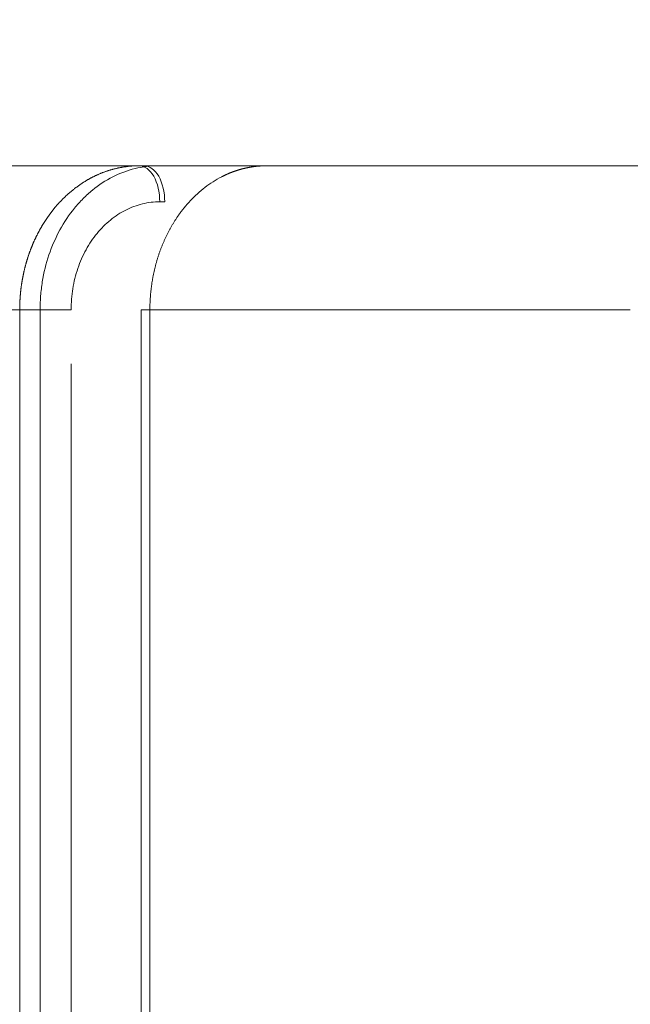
# Model space of a CAD drawing. Header units: millimetres. Extents: x 25069 to 61396, y 8621 to 21558.
# Tile 453 of 656: x 49998 to 50032, y 16175 to 16230. Entities that reach past the tile are written whole.
import ezdxf

# ---------------------------------------------------------------- set-up
doc = ezdxf.new("R2010")
doc.units = ezdxf.units.MM
doc.layers.add('10', color=7, linetype='Continuous')
doc.layers.add('dim', color=84, linetype='Continuous', lineweight=9)
doc.dimstyles.get("Standard").update_dxf_attribs({"dimtxt": 15, "dimasz": 5, "dimexe": 8, "dimexo": 5, "dimgap": 3, "dimtad": 0, "dimzin": 0, "dimdsep": 46, "dimtxsty": 'Standard', "dimblk": 'CLOSEDBLANK', "dimcen": 2, "dimclrd": 4, "dimclre": 3, "dimadec": 0, "dimazin": 0, "dimtfac": 1, "dimtofl": 0, "dimtmove": 0, "dimatfit": 3, "dimldrblk": 'CLOSEDBLANK', "dimfxl": 0, "dimtolj": 1, "dimtzin": 0, "dimarcsym": 0})

# ---------------------------------------------------------------- blocks, each defined once
blk = doc.blocks.new('_ClosedBlank')
at = {"color": 0, "linetype": 'ByBlock', "lineweight": -2}
for p, q in [((-1, 0.1667), (0, 0)), ((-1, 0.1667), (-1, -0.1667)), ((0, 0), (-1, -0.1667))]:
    blk.add_line(p, q, dxfattribs=at)
blk = doc.blocks.new('*D45')
at = {"layer": 'Defpoints', "color": 0, "lineweight": 18}
for p in [(49785.151, 16077.893), (49977.346, 16077.893), (50058.78, 15900.393)]:
    blk.add_point(p, dxfattribs=at)
at = {"layer": 'dim', "color": 4, "lineweight": -3}
for p, q in [((49785.151, 16077.893), (49785.151, 16087.893)), ((49785.151, 15910.393), (49785.151, 16067.893))]:
    blk.add_line(p, q, dxfattribs=at)
at = {"layer": 'dim', "color": 3, "lineweight": -2}
for p, q in [((49957.346, 16077.893), (49765.151, 16077.893)), ((50038.78, 15900.393), (49765.151, 15900.393))]:
    blk.add_line(p, q, dxfattribs=at)
at = {"layer": 'dim', "color": 4, "lineweight": -3, "xscale": 10, "yscale": 10, "zscale": 10}
for p, rotation in [((49785.151, 16077.893), 90), ((49785.151, 15900.393), 270)]:
    blk.add_blockref('_ClosedBlank', p, dxfattribs=dict(at, rotation=rotation))
at = {"layer": 'dim', "color": 0, "lineweight": 18, "insert": (49785.151, 16342.893), "char_height": 100, "attachment_point": 5, "rotation": 90}
blk.add_mtext('\\A1;177.50', dxfattribs=at)

msp = doc.modelspace()

# ---------------------------------------------------------------- linework, layer by layer
at = {"layer": '10', "color": 7, "linetype": 'Continuous', "lineweight": 15}
for p, q in [((49994.786, 16221.393), (50004.569, 16221.393)), ((50004.569, 16221.393), (50004.845, 16221.393)), ((50004.845, 16221.393), (50011.628, 16221.393)), ((50005.612, 16221.393), (50004.85, 16221.393)), ((50011.628, 16221.393), (50054.784, 16221.393)), ((50005.992, 16219.393), (50005.716, 16219.393)), ((49986.786, 16213.393), (49997.935, 16213.393)), ((50000.79, 16213.393), (49997.935, 16213.393)), ((49997.935, 16143.394), (49997.935, 16213.393)), ((49999.068, 16213.393), (49999.068, 16140.393)), ((50004.688, 16213.393), (50005.168, 16213.393)), ((50004.688, 16213.393), (50004.688, 16140.393)), ((50005.168, 16213.393), (50005.168, 16143.394)), ((50031.856, 16213.393), (50005.168, 16213.393)), ((50000.79, 16210.392), (50000.79, 16143.394))]:
    msp.add_line(p, q, dxfattribs=at)
for centre in [(50004.569, 16219.393), (50004.845, 16219.393)]:
    msp.add_ellipse(centre, major_axis=(0, -2), ratio=0.573576, start_param=1.570796, end_param=3.141593, dxfattribs=at)
for points, knots in [([(49997.935, 16213.393), (49997.935, 16213.409), (49997.935, 16213.439), (49997.935, 16213.486), (49997.936, 16213.532), (49997.936, 16213.578), (49997.937, 16213.624), (49997.939, 16213.671), (49997.94, 16213.717), (49997.942, 16213.763), (49997.944, 16213.81), (49997.946, 16213.856), (49997.948, 16213.902), (49997.951, 16213.949), (49997.953, 16213.995), (49997.956, 16214.041), (49997.96, 16214.087), (49997.963, 16214.134), (49997.967, 16214.18), (49997.971, 16214.226), (49997.975, 16214.273), (49997.979, 16214.319), (49997.984, 16214.365), (49997.988, 16214.412), (49997.993, 16214.458), (49997.999, 16214.504), (49998.004, 16214.55), (49998.01, 16214.597), (49998.016, 16214.643), (49998.022, 16214.689), (49998.028, 16214.735), (49998.035, 16214.781), (49998.042, 16214.827), (49998.049, 16214.873), (49998.056, 16214.919), (49998.064, 16214.965), (49998.072, 16215.011), (49998.079, 16215.057), (49998.088, 16215.103), (49998.096, 16215.149), (49998.105, 16215.195), (49998.114, 16215.241), (49998.123, 16215.287), (49998.132, 16215.332), (49998.142, 16215.378), (49998.151, 16215.423), (49998.161, 16215.469), (49998.172, 16215.515), (49998.182, 16215.56), (49998.193, 16215.605), (49998.204, 16215.651), (49998.215, 16215.696), (49998.226, 16215.741), (49998.238, 16215.786), (49998.25, 16215.832), (49998.262, 16215.877), (49998.274, 16215.922), (49998.287, 16215.966), (49998.299, 16216.011), (49998.312, 16216.056), (49998.326, 16216.101), (49998.339, 16216.145), (49998.353, 16216.19), (49998.367, 16216.234), (49998.381, 16216.279), (49998.395, 16216.323), (49998.409, 16216.367), (49998.424, 16216.411), (49998.439, 16216.455), (49998.454, 16216.499), (49998.47, 16216.543), (49998.486, 16216.587), (49998.501, 16216.631), (49998.518, 16216.674), (49998.534, 16216.718), (49998.55, 16216.761), (49998.567, 16216.804), (49998.584, 16216.847), (49998.601, 16216.891), (49998.619, 16216.934), (49998.637, 16216.976), (49998.654, 16217.019), (49998.673, 16217.062), (49998.691, 16217.104), (49998.709, 16217.147), (49998.728, 16217.189), (49998.747, 16217.231), (49998.766, 16217.273), (49998.786, 16217.315), (49998.805, 16217.357), (49998.825, 16217.399), (49998.845, 16217.44), (49998.866, 16217.482), (49998.886, 16217.523), (49998.907, 16217.564), (49998.928, 16217.605), (49998.949, 16217.646), (49998.97, 16217.687), (49998.992, 16217.728), (49999.014, 16217.768), (49999.036, 16217.808), (49999.058, 16217.849), (49999.08, 16217.889), (49999.103, 16217.929), (49999.126, 16217.968), (49999.149, 16218.008), (49999.172, 16218.048), (49999.195, 16218.087), (49999.219, 16218.126), (49999.243, 16218.165), (49999.267, 16218.204), (49999.291, 16218.243), (49999.316, 16218.281), (49999.341, 16218.319), (49999.365, 16218.358), (49999.391, 16218.396), (49999.416, 16218.434), (49999.441, 16218.471), (49999.467, 16218.509), (49999.493, 16218.546), (49999.519, 16218.583), (49999.545, 16218.62), (49999.572, 16218.657), (49999.599, 16218.694), (49999.626, 16218.73), (49999.653, 16218.767), (49999.68, 16218.803), (49999.707, 16218.839), (49999.735, 16218.874), (49999.763, 16218.91), (49999.791, 16218.945), (49999.819, 16218.98), (49999.848, 16219.015), (49999.879, 16219.053), (49999.912, 16219.093), (49999.948, 16219.135), (49999.985, 16219.178), (50000.022, 16219.22), (50000.059, 16219.262), (50000.097, 16219.304), (50000.135, 16219.346), (50000.174, 16219.388), (50000.213, 16219.429), (50000.253, 16219.471), (50000.293, 16219.512), (50000.334, 16219.553), (50000.375, 16219.594), (50000.417, 16219.635), (50000.459, 16219.675), (50000.502, 16219.715), (50000.545, 16219.755), (50000.588, 16219.795), (50000.633, 16219.835), (50000.677, 16219.874), (50000.722, 16219.913), (50000.768, 16219.951), (50000.814, 16219.99), (50000.86, 16220.028), (50000.907, 16220.066), (50000.955, 16220.103), (50001.003, 16220.141), (50001.051, 16220.178), (50001.1, 16220.214), (50001.15, 16220.25), (50001.199, 16220.286), (50001.25, 16220.322), (50001.301, 16220.357), (50001.352, 16220.391), (50001.404, 16220.426), (50001.456, 16220.46), (50001.509, 16220.493), (50001.563, 16220.526), (50001.617, 16220.559), (50001.671, 16220.591), (50001.726, 16220.623), (50001.781, 16220.654), (50001.837, 16220.685), (50001.893, 16220.715), (50001.95, 16220.745), (50002.007, 16220.774), (50002.064, 16220.802), (50002.123, 16220.831), (50002.181, 16220.858), (50002.24, 16220.885), (50002.3, 16220.912), (50002.36, 16220.938), (50002.42, 16220.963), (50002.481, 16220.988), (50002.542, 16221.012), (50002.604, 16221.035), (50002.666, 16221.058), (50002.729, 16221.08), (50002.792, 16221.102), (50002.856, 16221.123), (50002.92, 16221.143), (50002.984, 16221.162), (50003.049, 16221.181), (50003.114, 16221.199), (50003.18, 16221.216), (50003.246, 16221.233), (50003.312, 16221.249), (50003.379, 16221.264), (50003.446, 16221.278), (50003.514, 16221.292), (50003.582, 16221.305), (50003.65, 16221.316), (50003.719, 16221.328), (50003.788, 16221.338), (50003.857, 16221.347), (50003.927, 16221.356), (50003.997, 16221.364), (50004.068, 16221.371), (50004.138, 16221.377), (50004.209, 16221.382), (50004.281, 16221.386), (50004.353, 16221.389), (50004.424, 16221.392), (50004.497, 16221.393), (50004.545, 16221.393), (50004.569, 16221.393)], [0, 0, 0, 0, 0.003673, 0.007348, 0.011024, 0.014703, 0.018383, 0.022064, 0.025748, 0.029433, 0.03312, 0.036808, 0.040498, 0.04419, 0.047884, 0.05158, 0.055277, 0.058976, 0.062676, 0.066378, 0.070082, 0.073788, 0.077496, 0.081205, 0.084916, 0.088628, 0.092342, 0.096059, 0.099776, 0.103496, 0.107217, 0.11094, 0.114665, 0.118391, 0.122119, 0.125849, 0.12958, 0.133314, 0.137049, 0.140785, 0.144524, 0.148264, 0.152006, 0.155749, 0.159495, 0.163242, 0.166991, 0.170741, 0.174493, 0.178247, 0.182003, 0.18576, 0.18952, 0.193281, 0.197043, 0.200807, 0.204574, 0.208341, 0.212111, 0.215882, 0.219655, 0.22343, 0.227206, 0.230984, 0.234764, 0.238546, 0.242329, 0.246115, 0.249901, 0.25369, 0.25748, 0.261272, 0.265066, 0.268862, 0.272659, 0.276458, 0.280259, 0.284061, 0.287865, 0.291671, 0.295479, 0.299288, 0.303099, 0.306912, 0.310727, 0.314543, 0.318361, 0.322181, 0.326003, 0.329826, 0.333651, 0.337478, 0.341306, 0.345136, 0.348968, 0.352802, 0.356638, 0.360475, 0.364314, 0.368154, 0.371997, 0.375841, 0.379687, 0.383534, 0.387384, 0.391235, 0.395088, 0.398942, 0.402799, 0.406657, 0.410517, 0.414378, 0.418242, 0.422107, 0.425974, 0.429842, 0.433712, 0.437584, 0.441458, 0.445334, 0.449211, 0.45309, 0.456971, 0.460853, 0.464738, 0.468624, 0.472511, 0.476401, 0.480292, 0.484185, 0.48808, 0.491976, 0.495874, 0.499774, 0.504589, 0.50943, 0.514295, 0.519187, 0.524103, 0.529045, 0.534013, 0.539006, 0.544025, 0.549069, 0.554139, 0.559234, 0.564354, 0.5695, 0.574672, 0.579869, 0.585091, 0.590339, 0.595613, 0.600912, 0.606236, 0.611586, 0.616962, 0.622362, 0.627789, 0.633241, 0.638718, 0.644221, 0.649749, 0.655303, 0.660882, 0.666487, 0.672117, 0.677773, 0.683454, 0.689161, 0.694893, 0.70065, 0.706433, 0.712242, 0.718076, 0.723936, 0.729821, 0.735731, 0.741667, 0.747629, 0.753616, 0.759628, 0.765666, 0.771729, 0.777818, 0.783933, 0.790073, 0.796238, 0.802429, 0.808645, 0.814887, 0.821154, 0.827447, 0.833765, 0.840109, 0.846478, 0.852872, 0.859293, 0.865738, 0.872209, 0.878706, 0.885228, 0.891775, 0.898348, 0.904947, 0.911571, 0.91822, 0.924895, 0.931595, 0.938321, 0.945073, 0.951849, 0.958652, 0.965479, 0.972332, 0.979211, 0.986115, 0.993045, 1, 1, 1, 1]), ([(50005.612, 16221.393), (50005.187, 16221.392), (50004.762, 16221.341), (50003.917, 16221.135), (50003.505, 16220.982), (50002.705, 16220.576), (50002.328, 16220.328), (50001.796, 16219.893), (50001.624, 16219.737), (50001.292, 16219.403), (50001.131, 16219.224), (50000.676, 16218.667), (50000.405, 16218.264), (49999.93, 16217.393), (49999.725, 16216.923), (49999.399, 16215.958), (49999.275, 16215.458), (49999.15, 16214.684), (49999.118, 16214.422), (49999.078, 16213.905), (49999.068, 16213.649), (49999.068, 16213.393)], [0, 0, 0, 0, 0.124441, 0.124441, 0.249686, 0.249686, 0.374932, 0.374932, 0.437554, 0.437554, 0.500177, 0.500177, 0.625422, 0.625422, 0.750668, 0.750668, 0.875913, 0.875913, 0.938536, 0.938536, 1, 1, 1, 1]), ([(50011.628, 16221.393), (50011.616, 16221.393), (50011.593, 16221.393), (50011.559, 16221.393), (50011.525, 16221.392), (50011.491, 16221.392), (50011.457, 16221.391), (50011.423, 16221.389), (50011.39, 16221.388), (50011.356, 16221.386), (50011.322, 16221.384), (50011.289, 16221.382), (50011.256, 16221.38), (50011.223, 16221.378), (50011.19, 16221.375), (50011.157, 16221.372), (50011.124, 16221.369), (50011.092, 16221.366), (50011.059, 16221.362), (50011.027, 16221.359), (50010.994, 16221.355), (50010.962, 16221.351), (50010.93, 16221.346), (50010.898, 16221.342), (50010.866, 16221.337), (50010.835, 16221.333), (50010.803, 16221.328), (50010.772, 16221.323), (50010.741, 16221.317), (50010.709, 16221.312), (50010.678, 16221.306), (50010.648, 16221.3), (50010.617, 16221.294), (50010.586, 16221.288), (50010.556, 16221.282), (50010.525, 16221.276), (50010.495, 16221.269), (50010.465, 16221.262), (50010.435, 16221.255), (50010.405, 16221.248), (50010.375, 16221.241), (50010.346, 16221.234), (50010.316, 16221.226), (50010.287, 16221.219), (50010.258, 16221.211), (50010.229, 16221.203), (50010.2, 16221.195), (50010.171, 16221.187), (50010.143, 16221.178), (50010.114, 16221.17), (50010.086, 16221.161), (50010.057, 16221.153), (50010.029, 16221.144), (50010.001, 16221.135), (50009.974, 16221.126), (50009.946, 16221.117), (50009.918, 16221.107), (50009.891, 16221.098), (50009.864, 16221.089), (50009.836, 16221.079), (50009.809, 16221.069), (50009.783, 16221.059), (50009.756, 16221.049), (50009.729, 16221.039), (50009.703, 16221.029), (50009.676, 16221.019), (50009.65, 16221.008), (50009.624, 16220.998), (50009.598, 16220.987), (50009.573, 16220.977), (50009.547, 16220.966), (50009.522, 16220.955), (50009.496, 16220.944), (50009.471, 16220.933), (50009.446, 16220.922), (50009.421, 16220.911), (50009.396, 16220.9), (50009.372, 16220.889), (50009.347, 16220.877), (50009.323, 16220.866), (50009.298, 16220.854), (50009.274, 16220.842), (50009.25, 16220.831), (50009.227, 16220.819), (50009.203, 16220.807), (50009.179, 16220.795), (50009.001, 16220.704), (50008.676, 16220.518), (50008.225, 16220.202), (50007.805, 16219.85), (50007.417, 16219.468), (50007.161, 16219.174), (50007.015, 16218.991), (50006.966, 16218.929), (50006.918, 16218.867), (50006.871, 16218.804), (50006.824, 16218.74), (50006.778, 16218.676), (50006.733, 16218.611), (50006.688, 16218.546), (50006.643, 16218.48), (50006.6, 16218.413), (50006.556, 16218.346), (50006.514, 16218.279), (50006.472, 16218.211), (50006.431, 16218.142), (50006.39, 16218.074), (50006.35, 16218.004), (50006.311, 16217.934), (50006.272, 16217.864), (50006.234, 16217.793), (50006.196, 16217.722), (50006.16, 16217.65), (50006.123, 16217.578), (50006.088, 16217.505), (50006.053, 16217.433), (50006.019, 16217.359), (50005.985, 16217.285), (50005.952, 16217.211), (50005.92, 16217.137), (50005.888, 16217.062), (50005.857, 16216.987), (50005.827, 16216.911), (50005.798, 16216.836), (50005.769, 16216.759), (50005.74, 16216.683), (50005.713, 16216.606), (50005.686, 16216.529), (50005.66, 16216.452), (50005.634, 16216.374), (50005.609, 16216.296), (50005.585, 16216.218), (50005.561, 16216.14), (50005.538, 16216.061), (50005.516, 16215.982), (50005.495, 16215.903), (50005.474, 16215.824), (50005.454, 16215.744), (50005.434, 16215.665), (50005.416, 16215.585), (50005.398, 16215.505), (50005.38, 16215.425), (50005.363, 16215.344), (50005.347, 16215.264), (50005.332, 16215.183), (50005.317, 16215.103), (50005.304, 16215.022), (50005.29, 16214.941), (50005.278, 16214.86), (50005.266, 16214.778), (50005.255, 16214.697), (50005.244, 16214.616), (50005.234, 16214.534), (50005.225, 16214.453), (50005.217, 16214.372), (50005.209, 16214.29), (50005.202, 16214.208), (50005.195, 16214.127), (50005.19, 16214.045), (50005.184, 16213.964), (50005.18, 16213.882), (50005.176, 16213.801), (50005.173, 16213.719), (50005.171, 16213.638), (50005.169, 16213.556), (50005.168, 16213.475), (50005.168, 16213.42), (50005.168, 16213.393)], [0, 0, 0, 0, 0.003397, 0.006783, 0.010159, 0.013523, 0.016878, 0.020221, 0.023554, 0.026876, 0.030187, 0.033488, 0.036778, 0.040057, 0.043326, 0.046584, 0.049831, 0.053068, 0.056294, 0.059509, 0.062714, 0.065907, 0.069091, 0.072263, 0.075425, 0.078576, 0.081716, 0.084846, 0.087965, 0.091073, 0.094171, 0.097258, 0.100334, 0.1034, 0.106455, 0.109499, 0.112533, 0.115555, 0.118568, 0.121569, 0.12456, 0.12754, 0.130509, 0.133468, 0.136416, 0.139353, 0.14228, 0.145196, 0.148101, 0.150996, 0.15388, 0.156753, 0.159615, 0.162467, 0.165308, 0.168139, 0.170958, 0.173767, 0.176566, 0.179353, 0.18213, 0.184897, 0.187652, 0.190397, 0.193131, 0.195855, 0.198568, 0.20127, 0.203961, 0.206642, 0.209312, 0.211971, 0.21462, 0.217258, 0.219885, 0.222502, 0.225107, 0.227703, 0.230287, 0.232861, 0.235424, 0.237976, 0.240518, 0.243049, 0.24557, 0.248079, 0.250578, 0.302773, 0.353832, 0.403755, 0.452542, 0.500194, 0.50706, 0.513921, 0.520776, 0.527626, 0.53447, 0.541309, 0.548142, 0.55497, 0.561792, 0.568608, 0.57542, 0.582225, 0.589025, 0.59582, 0.602609, 0.609393, 0.616171, 0.622943, 0.62971, 0.636472, 0.643228, 0.649979, 0.656724, 0.663463, 0.670198, 0.676926, 0.68365, 0.690368, 0.69708, 0.703787, 0.710488, 0.717184, 0.723875, 0.73056, 0.737239, 0.743914, 0.750582, 0.757246, 0.763903, 0.770556, 0.777203, 0.783845, 0.790481, 0.797112, 0.803737, 0.810357, 0.816971, 0.823581, 0.830184, 0.836783, 0.843376, 0.849963, 0.856545, 0.863122, 0.869694, 0.87626, 0.882821, 0.889376, 0.895926, 0.902471, 0.90901, 0.915544, 0.922072, 0.928596, 0.935114, 0.941626, 0.948133, 0.954635, 0.961132, 0.967623, 0.974109, 0.98059, 0.987065, 0.993535, 1, 1, 1, 1]), ([(50005.716, 16219.393), (50005.391, 16219.393), (50005.07, 16219.355), (50004.435, 16219.2), (50004.125, 16219.085), (50003.681, 16218.861), (50003.536, 16218.777), (50003.252, 16218.592), (50003.112, 16218.49), (50002.709, 16218.162), (50002.461, 16217.913), (50002.007, 16217.36), (50001.799, 16217.052), (50001.441, 16216.4), (50001.29, 16216.055), (50001.104, 16215.51), (50001.049, 16215.323), (50000.955, 16214.945), (50000.916, 16214.755), (50000.822, 16214.18), (50000.79, 16213.79), (50000.79, 16213.393)], [0, 0, 0, 0, 0.125, 0.125, 0.25, 0.25, 0.3125, 0.3125, 0.375, 0.375, 0.5, 0.5, 0.625, 0.625, 0.75, 0.75, 0.8125, 0.8125, 0.875, 0.875, 1, 1, 1, 1])]:
    msp.add_open_spline(points, degree=3, knots=knots, dxfattribs=at)

# ---------------------------------------------------------------- dimensions: what is measured, and where the dimension line sits
at = {"layer": 'dim', "lineweight": 18}
dim = msp.add_linear_dim(base=(49785.151, 16077.893), p1=(50058.78, 15900.393), p2=(49977.346, 16077.893), angle=90, dimstyle='Standard', override={"dimscale": 2, "dimtxt": 50, "dimexe": 10, "dimexo": 10, "dimgap": 15, "dimlwd": 65533}, dxfattribs=at)
dim.commit()
dim.dimension.update_dxf_attribs({"geometry": '*D45', "text_midpoint": (49785.151, 16342.893), "dimtype": 160})

doc.saveas('drawing.dxf')
